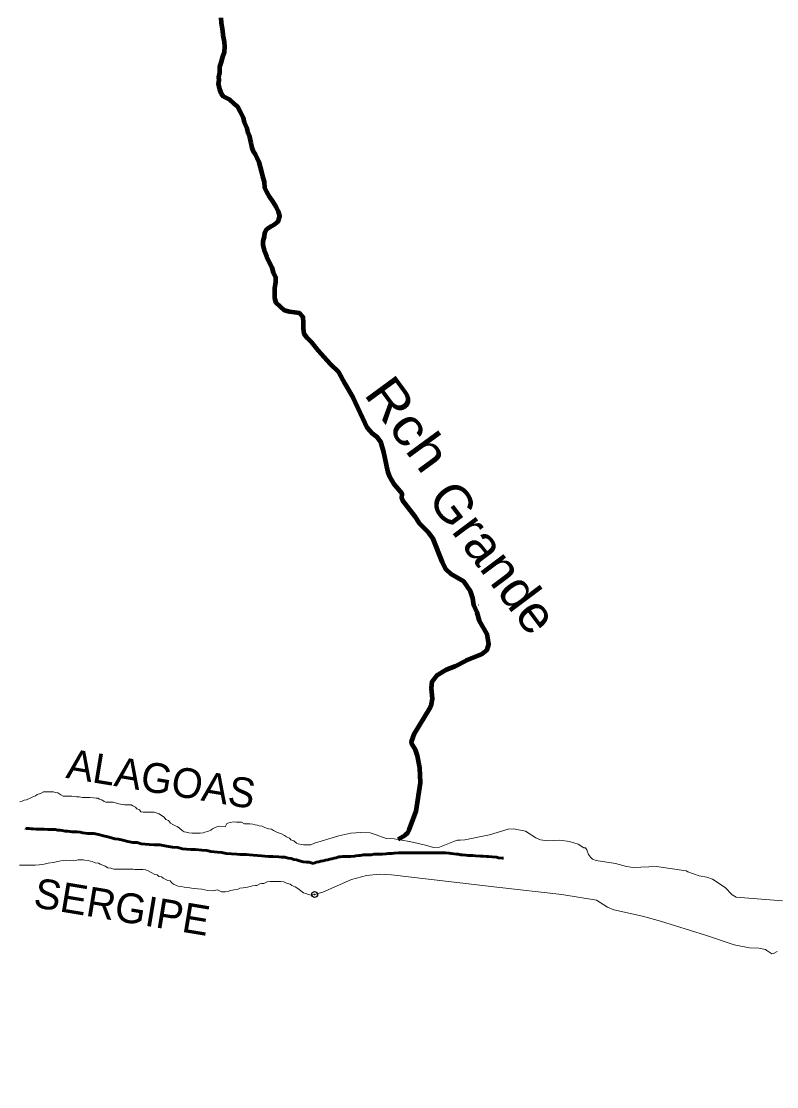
# Model space of a CAD drawing. Extents: x -1643653 to 4543381, y 1624270 to 13878484.
# Drawn here: x 660586 to 670746, y 8919229 to 8933563 of the extents above; entities that cross this region are included whole.
import ezdxf
from ezdxf.enums import TextEntityAlignment as Align

# ---------------------------------------------------------------- set-up
doc = ezdxf.new("R2010")
doc.units = 0
doc.header["$LTSCALE"] = 160
doc.header["$PDMODE"] = 32
doc.header["$PDSIZE"] = 80
doc.linetypes.add('LONG_DASH_SHORT_DASH', pattern=[9.9, 6, -1.2, 1.5, -1.2])
for name, color, linetype, lineweight in [('24', 7, 'Continuous', 25), ('25', 7, 'Continuous', 13), ('53', 7, 'Continuous', 106), ('60', 7, 'Continuous', 13), ('7', 7, 'LONG_DASH_SHORT_DASH', 60)]:
    doc.layers.add(name, color=color, linetype=linetype, lineweight=lineweight)
doc.layers.add('42', color=7, linetype='Continuous')
doc.layers.add('49', color=7, linetype='Continuous')

msp = doc.modelspace()

# ---------------------------------------------------------------- linework, layer by layer
at = {"layer": '24'}
msp.add_line((666737.2, 8925710.7), (666737.9, 8925710.1), dxfattribs=at)
for points in [[(663996.4, 8929884.7), (663996.8, 8929971.2), (664009.7, 8930053.7), (664007.4, 8930113.8), (663977.7, 8930184), (663958, 8930249.2), (663913.4, 8930334.5), (663886.1, 8930392.2), (663858.9, 8930462.4), (663839.3, 8930550.1), (663839.5, 8930602.7), (663854.8, 8930667.7), (663860.1, 8930715.2), (663887.8, 8930767.6), (663945.6, 8930807.4), (663995.7, 8930834.6), (664041, 8930869.4), (664061.3, 8930941.9), (664046.6, 8931004.6), (664011.8, 8931064.8), (663969.6, 8931137.6), (663929.9, 8931197.9), (663890.2, 8931270.7), (663862.9, 8931320.8), (663855.7, 8931401), (663836.1, 8931476.2), (663821.3, 8931533.8), (663804.1, 8931601.4), (663786.9, 8931666.6), (663759.6, 8931724.3), (663734.8, 8931769.5), (663707.5, 8931812.2), (663690.2, 8931859.8), (663675.5, 8931924.9), (663658.3, 8932002.6), (663638.6, 8932057.8), (663621.3, 8932120.4), (663589.2, 8932200.7), (663572, 8932265.8), (663534.8, 8932343.6), (663497.6, 8932413.9), (663447.7, 8932454.2), (663390.4, 8932504.5), (663310.5, 8932545), (663277, 8932589.1), (663254.9, 8932645.9), (663239.1, 8932721.7), (663245.4, 8932772.2), (663244.2, 8932810.6), (663254.5, 8932873.1), (663257.3, 8932950.7), (663275.1, 8933003.2), (663298, 8933083.1), (663318.3, 8933145.6), (663321.2, 8933225.6), (663319, 8933288.2), (663299.3, 8933375.9), (663297.1, 8933436), (663277.6, 8933543.7), (663272.9, 8933611.3)], [(665884.6, 8926902.1), (665710.7, 8927118.6), (665703.5, 8927141.6), (665707.3, 8927207.3), (665604.7, 8927327.2), (665543.5, 8927435.1), (665514.2, 8927508.8), (665462.2, 8927764.8), (665420, 8927905.9), (665377.5, 8927963.9), (665304.4, 8928016.2), (665243.3, 8928087.8), (665050.8, 8928503.2), (664941.5, 8928686.6), (664858.3, 8928844.6), (664746.5, 8928950.8), (664577.8, 8929135.4), (664488.9, 8929245.3), (664434.1, 8929300.7), (664391.8, 8929358.5), (664382.1, 8929428.6), (664380, 8929511.2), (664377.8, 8929583.8), (664325.5, 8929634.1), (664258, 8929647), (664193, 8929654.8), (664125.5, 8929670.2), (664070.7, 8929720.5), (664013.4, 8929773.4), (663996.1, 8929836.1), (663996.4, 8929884.7)], [(665654.1, 8922558.1), (665747.4, 8922613.4), (665782.6, 8922644.9), (665804.2, 8922685), (665898.2, 8922937), (665956.6, 8923316.8), (665944.3, 8923521), (665915.9, 8923680.3), (665887.1, 8923762.6), (665837.8, 8923840.4), (665834.9, 8923868.6), (665876, 8923981.1), (666075.9, 8924311.2), (666104.4, 8924374.8), (666118.2, 8924447.8), (666103.2, 8924589.1), (666111.8, 8924680), (666180.2, 8924767.7), (666303.3, 8924840.7), (666423.2, 8924888.8), (666567, 8924965.4), (666778.1, 8925046.5), (666849.4, 8925104.6), (666875.5, 8925182.5), (666852.3, 8925317.2), (666747.4, 8925494.9), (666714.9, 8925611.2), (666674, 8925709.5), (666660.9, 8925800.8), (666626.8, 8925897.6), (666539.3, 8926027.5), (666367.3, 8926123.4), (666298.2, 8926188.4), (666251.5, 8926283.4), (666120.6, 8926610.3), (666067.4, 8926681.3), (665942.6, 8926807.9), (665884.6, 8926902.1)], [(665804.2, 8922685), (665782.6, 8922644.9), (665747.4, 8922613.4), (665654.1, 8922558.1)]]:
    msp.add_lwpolyline(points, dxfattribs=at)
msp.add_point((664531.1, 8921815.4), dxfattribs=at)
at = {"layer": '25'}
for points in [[(660564.1, 8923059.9), (660596.7, 8923069.7), (660624.3, 8923084.5), (660656.9, 8923089.3), (660704.6, 8923109.1), (660729.7, 8923126.4), (660774.9, 8923143.6), (660797.5, 8923161), (660842.6, 8923175.7), (660885.3, 8923198), (660915.3, 8923197.8), (660940.3, 8923197.6), (660980.4, 8923197.3), (661020.4, 8923194.6), (661042.8, 8923186.9), (661077.8, 8923181.7), (661115.1, 8923156.4), (661147.5, 8923138.7), (661187.5, 8923138.4), (661207.5, 8923138.3), (661245, 8923138), (661265, 8923137.9), (661305, 8923132.6), (661327.5, 8923130), (661365, 8923127.2), (661407.5, 8923119.4), (661447.5, 8923119.2), (661472.5, 8923119), (661507.5, 8923118.8), (661557.5, 8923115.9), (661592.5, 8923113.2), (661615, 8923110.5), (661637.4, 8923095.4), (661667.3, 8923087.7), (661702.2, 8923067.4), (661724.6, 8923057.2), (661754.6, 8923057), (661819.7, 8923056.6), (661897, 8923033.6), (661919.5, 8923030.9), (661942, 8923025.8), (661972, 8923023.1), (662009.5, 8923022.8), (662029.5, 8923022.7), (662062, 8923019.9), (662086.9, 8923009.8), (662121.8, 8922992), (662141.6, 8922969.4), (662176.5, 8922954.1), (662193.8, 8922928.9), (662226.3, 8922923.7), (662258.8, 8922923.5), (662293.8, 8922923.3), (662313.9, 8922923.2), (662333.9, 8922923), (662371.4, 8922922.8), (662401.3, 8922912.6), (662438.7, 8922899.8), (662471.1, 8922879.6), (662508.4, 8922854.3), (662530.7, 8922824.1), (662563.1, 8922808.8), (662592.9, 8922776.1), (662625.2, 8922758.4), (662657.6, 8922738.1), (662680, 8922728), (662712.4, 8922707.7), (662747.2, 8922674.9), (662777.1, 8922659.7), (662804.5, 8922652), (662839.5, 8922644.3), (662884.5, 8922639), (662917, 8922638.8), (662937, 8922638.6), (662969.5, 8922638.4), (662992, 8922640.8), (663032.1, 8922645.5), (663054.6, 8922652.9), (663094.7, 8922662.6), (663134.9, 8922679.9), (663155, 8922697.3), (663182.6, 8922712.1), (663225.3, 8922729.4), (663250.3, 8922734.2), (663325.3, 8922723.7), (663348.2, 8922771.1), (663378.2, 8922778.4)], [(663378.2, 8922778.4), (663398.3, 8922785.8), (663440.8, 8922790.5), (663478.4, 8922790.3), (663513.3, 8922787.5), (663545.9, 8922787.3), (663588.2, 8922767), (663623.2, 8922764.3), (663658.2, 8922764.1), (663698.2, 8922761.3), (663730.7, 8922753.6), (663760.7, 8922748.3), (663785.6, 8922740.7), (663825.6, 8922735.4), (663850.5, 8922720.2), (663890.4, 8922704.9), (663912.8, 8922697.3), (663950.3, 8922692), (663977.7, 8922674.3), (664032.5, 8922648.9), (664084.9, 8922631), (664127.3, 8922608.2), (664152.1, 8922590.5), (664192, 8922572.8), (664211.9, 8922552.6), (664249.2, 8922534.8), (664286.5, 8922504.5), (664309, 8922496.9), (664348.9, 8922486.6), (664381.4, 8922481.4), (664416.4, 8922481.1), (664436.4, 8922481), (664461.5, 8922483.3), (664481.5, 8922483.2), (664531.1, 8922504.7), (664855.7, 8922606.1), (665018.2, 8922640.1), (665151.9, 8922649.8), (665276.6, 8922642.6), (665359.5, 8922619.8)], [(665359.5, 8922619.8), (665492.3, 8922568.3), (665600, 8922565.9), (665805.3, 8922529)], [(665807.2, 8922530.5), (665805.3, 8922529), (666021.2, 8922480.8), (666128.1, 8922448.4), (666212.6, 8922450.2), (666414.1, 8922533.6), (666451.7, 8922544.9), (666486.4, 8922546.2), (666551.6, 8922551.4), (666883.2, 8922619.3), (667134.9, 8922692.2), (667207.8, 8922696.8), (667366, 8922668.8), (667507, 8922579.6), (667567.9, 8922550.4), (667666.3, 8922536.7), (667827.1, 8922544.8), (667960.2, 8922528.3), (668076.2, 8922494.1), (668149.9, 8922444.5), (668175.3, 8922440.9), (668193.4, 8922414.2), (668215.8, 8922353.1), (668240.8, 8922316.8), (668270.3, 8922290.6), (668317.3, 8922273.5), (668576.3, 8922231.4), (668724.7, 8922190.8), (668817.5, 8922180.4), (669130.5, 8922192.7), (669530, 8922132.2)], [(662255.4, 8922147.4), (662220.4, 8922150.2), (662177.9, 8922153), (662152.9, 8922153.1), (662112.9, 8922153.4), (662087.9, 8922153.6), (662027.9, 8922154), (661975.4, 8922154.3), (661940.3, 8922154.5), (661900.3, 8922154.8), (661872.8, 8922155), (661830.3, 8922155.3), (661790.4, 8922170.6), (661750.4, 8922175.8), (661715.6, 8922196.1), (661683.2, 8922211.3), (661648.2, 8922221.6), (661625.8, 8922236.7), (661578.3, 8922242.1), (661538.5, 8922257.3), (661516, 8922265), (661483.5, 8922270.2), (661441.1, 8922278), (661416.1, 8922283.2), (661373.6, 8922283.5), (661351.1, 8922283.6), (661290.9, 8922269), (661233.5, 8922274.4), (661178.4, 8922274.7), (661150.9, 8922272.4), (661115.8, 8922267.6), (661075.8, 8922260.4), (661015.6, 8922243.3), (660945.6, 8922238.7), (660892.9, 8922224.1), (660852.8, 8922216.8), (660825.3, 8922212), (660772.8, 8922209.8), (660732.7, 8922210.1), (660682.7, 8922210.4), (660637.7, 8922210.7), (660610.2, 8922210.9), (660560.2, 8922211.2)], [(663096.2, 8921869), (663056.2, 8921876.8), (663013.8, 8921884.6), (662958.8, 8921889.9), (662913.8, 8921895.2), (662873.8, 8921898), (662851.3, 8921903.2), (662811.4, 8921908.4), (662773.9, 8921913.7), (662733.9, 8921921.5), (662696.5, 8921929.2), (662671.5, 8921936.9), (662634.1, 8921952.2), (662611.8, 8921972.3), (662586.9, 8921997.5), (662557, 8922002.8), (662529.6, 8922017.9), (662492.2, 8922033.2), (662469.8, 8922050.9), (662434.8, 8922056.1), (662415, 8922081.3), (662380, 8922084), (662332.7, 8922111.9), (662292.8, 8922132.2), (662255.4, 8922147.4)], [(670613, 8921062.4), (670594.6, 8921075.1), (670505.7, 8921092.1), (670378.9, 8921097.7), (670172.5, 8921136.1), (669790.2, 8921268), (669181.6, 8921455.5), (668940.4, 8921522.2), (668553.3, 8921609.1), (668470.6, 8921646), (668322.8, 8921739.3), (667855.1, 8921816.8), (666980.9, 8921915.9), (665565.9, 8922078.1), (665402.5, 8922087.8), (665227.8, 8922071.5), (665027.5, 8922015.6), (664640.9, 8921845.5), (664531.1, 8921815.4)], [(669530, 8922132.2), (669551.5, 8922120.6), (669703.5, 8922065.4), (669805.2, 8922048.5), (669880.3, 8922022.2), (670051.3, 8921908.8), (670147.5, 8921810.8), (670198.9, 8921779.1), (670825.1, 8921729)], [(664531.1, 8921815.4), (664483.8, 8921807.2), (664446.4, 8921815), (664411.5, 8921827.8), (664379, 8921835.5), (664344.2, 8921863.2), (664321.8, 8921880.9), (664292, 8921903.7), (664269.6, 8921918.8), (664224.7, 8921936.6), (664202.3, 8921954.3), (664152.4, 8921969.7), (664117.5, 8921984.9), (664070, 8921987.7), (664027.5, 8921988), (663982.5, 8921988.3), (663937.5, 8921988.6), (663892.4, 8921983.9), (663849.7, 8921964.2), (663814.7, 8921964.4), (663792.2, 8921957), (663754.5, 8921937.2), (663734.5, 8921937.4), (663696.9, 8921930.1), (663661.8, 8921922.8), (663626.8, 8921915.6), (663606.7, 8921910.7), (663571.7, 8921905.9), (663524.1, 8921898.7), (663491.5, 8921883.9), (663446.4, 8921879.2), (663426.3, 8921871.8), (663396.3, 8921867), (663366.2, 8921857.2), (663333.7, 8921852.4), (663311.1, 8921850.1), (663276.1, 8921850.3), (663226.3, 8921875.7), (663156.2, 8921863.6), (663096.2, 8921869)], [(670751.6, 8921047.3), (670704.9, 8921020.2), (670678.6, 8921017.5), (670613, 8921062.4)]]:
    msp.add_lwpolyline(points, dxfattribs=at)
msp.add_point((664531.1, 8921815.4), dxfattribs=at)
at = {"layer": '53'}
for points in [[(663996.4, 8929884.7), (663996.8, 8929971.2), (664009.7, 8930053.7), (664007.4, 8930113.8), (663977.7, 8930184), (663958, 8930249.2), (663913.4, 8930334.5), (663886.1, 8930392.2), (663858.9, 8930462.4), (663839.3, 8930550.1), (663839.5, 8930602.7), (663854.8, 8930667.7), (663860.1, 8930715.2), (663887.8, 8930767.6), (663945.6, 8930807.4), (663995.7, 8930834.6), (664041, 8930869.4), (664061.3, 8930941.9), (664046.6, 8931004.6), (664011.8, 8931064.8), (663969.6, 8931137.6), (663929.9, 8931197.9), (663890.2, 8931270.7), (663862.9, 8931320.8), (663855.7, 8931401), (663836.1, 8931476.2), (663821.3, 8931533.8), (663804.1, 8931601.4), (663786.9, 8931666.6), (663759.6, 8931724.3), (663734.8, 8931769.5), (663707.5, 8931812.2), (663690.2, 8931859.8), (663675.5, 8931924.9), (663658.3, 8932002.6), (663638.6, 8932057.8), (663621.3, 8932120.4), (663589.2, 8932200.7), (663572, 8932265.8), (663534.8, 8932343.6), (663497.6, 8932413.9), (663447.7, 8932454.2), (663390.4, 8932504.5), (663310.5, 8932545), (663277, 8932589.1), (663254.9, 8932645.9), (663239.1, 8932721.7), (663245.4, 8932772.2), (663244.2, 8932810.6), (663254.5, 8932873.1), (663257.3, 8932950.7), (663275.1, 8933003.2), (663298, 8933083.1), (663318.3, 8933145.6), (663321.2, 8933225.6), (663319, 8933288.2), (663299.3, 8933375.9), (663297.1, 8933436), (663277.6, 8933543.7), (663272.9, 8933611.3)], [(665884.6, 8926902.1), (665710.7, 8927118.6), (665703.5, 8927141.6), (665707.3, 8927207.3), (665604.7, 8927327.2), (665543.5, 8927435.1), (665514.2, 8927508.8), (665462.2, 8927764.8), (665420, 8927905.9), (665377.5, 8927963.9), (665304.4, 8928016.2), (665243.3, 8928087.8), (665050.8, 8928503.2), (664941.5, 8928686.6), (664858.3, 8928844.6), (664746.5, 8928950.8), (664577.8, 8929135.4), (664488.9, 8929245.3), (664434.1, 8929300.7), (664391.8, 8929358.5), (664382.1, 8929428.6), (664380, 8929511.2), (664377.8, 8929583.8), (664325.5, 8929634.1), (664258, 8929647), (664193, 8929654.8), (664125.5, 8929670.2), (664070.7, 8929720.5), (664013.4, 8929773.4), (663996.1, 8929836.1), (663996.4, 8929884.7)], [(665654.1, 8922558.1), (665747.4, 8922613.4), (665782.6, 8922644.9), (665804.2, 8922685), (665898.2, 8922937), (665956.6, 8923316.8), (665944.3, 8923521), (665915.9, 8923680.3), (665887.1, 8923762.6), (665837.8, 8923840.4), (665834.9, 8923868.6), (665876, 8923981.1), (666075.9, 8924311.2), (666104.4, 8924374.8), (666118.2, 8924447.8), (666103.2, 8924589.1), (666111.8, 8924680), (666180.2, 8924767.7), (666303.3, 8924840.7), (666423.2, 8924888.8), (666567, 8924965.4), (666778.1, 8925046.5), (666849.4, 8925104.6), (666875.5, 8925182.5), (666852.3, 8925317.2), (666747.4, 8925494.9), (666714.9, 8925611.2), (666674, 8925709.5), (666660.9, 8925800.8), (666626.8, 8925897.6), (666539.3, 8926027.5), (666367.3, 8926123.4), (666298.2, 8926188.4), (666251.5, 8926283.4), (666120.6, 8926610.3), (666067.4, 8926681.3), (665942.6, 8926807.9), (665884.6, 8926902.1)]]:
    msp.add_lwpolyline(points, dxfattribs=at)
at = {"layer": '60', "lineweight": 25}
msp.add_spline([(814781, 9009175.5), (814787.2, 9009173.4), (814796.9, 9009173.4), (814799.4, 9009172.4), (814805.1, 9009174.5), (814805.6, 9009176.5), (814811.7, 9009179.5), (814811.7, 9009179.5), (814801.5, 9009181), (814790.7, 9009181.5), (814784.1, 9009183.1), (814777.4, 9009185.1), (814778.4, 9009175.5)], degree=3, dxfattribs=at)
at = {"layer": '7'}
for points in [[(663706.2, 8922345.6), (663656.3, 8922348.3), (663616.3, 8922351.1), (663591.3, 8922351.2), (663566.3, 8922353.8), (663526.3, 8922354), (663483.8, 8922356.8), (663411.3, 8922362.1), (663341.4, 8922367.5), (663281.5, 8922380.3), (663226.5, 8922383.1), (663181.5, 8922388.4), (663134.1, 8922393.7), (663081.6, 8922406.4), (663011.7, 8922409.3), (662926.8, 8922422.3), (662864.2, 8922422.6), (662806.8, 8922425.4), (662751.8, 8922430.7), (662691.9, 8922448.5), (662617, 8922453.9), (662539.5, 8922466.8), (662447.1, 8922482.4), (662372.1, 8922482.8), (662304.7, 8922488.1), (662249.7, 8922493.4), (662197.2, 8922498.7), (662142.3, 8922514), (662087.4, 8922516.8), (662020, 8922529.7), (661950.1, 8922547.6), (661892.6, 8922560.4), (661845.2, 8922563.1), (661797.8, 8922575.9), (661750.3, 8922591.1), (661690.5, 8922606.5), (661625.6, 8922621.8), (661563.1, 8922634.7), (661478.2, 8922637.6), (661413.2, 8922643), (661378.3, 8922655.7), (661338.3, 8922655.9), (661310.8, 8922656), (661268.3, 8922658.8), (661238.3, 8922661.4), (661205.8, 8922666.6), (661175.9, 8922669.3), (661135.9, 8922677), (661105.9, 8922679.6), (661076, 8922682.3), (661041, 8922687.5), (660993.5, 8922687.7), (660941, 8922690.5), (660893.5, 8922693.3), (660841, 8922693.6), (660786, 8922693.8), (660746, 8922696.6), (660718.5, 8922696.7), (660691.1, 8922701.8), (660648.6, 8922704.6), (660641.7, 8922706.3)], [(664555.3, 8922251.1), (664510.5, 8922233.7), (664455.6, 8922249), (664420.6, 8922251.7), (664375.7, 8922254.4), (664325.7, 8922267.2), (664288.3, 8922282.4), (664250.9, 8922287.6), (664213.5, 8922300.3), (664176, 8922305.6), (664128.6, 8922318.3), (664086.1, 8922318.5), (664048.6, 8922321.2), (663973.6, 8922324.1), (663908.6, 8922327), (663861.2, 8922332.2), (663816.2, 8922335), (663763.7, 8922340.3), (663706.2, 8922345.6)], [(666977.6, 8922317.6), (666919.1, 8922320.2), (666870.8, 8922327.8), (666842.8, 8922327.8), (666799.5, 8922330.4), (666761.3, 8922330.4), (666692.6, 8922335.5), (666657, 8922338), (666595.9, 8922340.6), (666565.4, 8922345.7), (666519.6, 8922348.3), (666496.7, 8922348.3), (666461.1, 8922355.9), (666440.7, 8922358.5), (666405.1, 8922361), (666366.9, 8922366.2), (666338.9, 8922371.3), (666290.6, 8922376.4), (666227, 8922376.4), (666168.5, 8922376.4), (666140.5, 8922376.4), (666092.1, 8922376.4), (666061.6, 8922376.4), (665980.2, 8922376.4), (665944.5, 8922376.4), (665886, 8922376.4), (665855.5, 8922376.4), (665799.5, 8922376.4), (665769, 8922376.4), (665697.7, 8922376.4), (665659.6, 8922376.4), (665601, 8922371.2), (665570.5, 8922368.7), (665519.6, 8922366.1), (665494.2, 8922361), (665443.3, 8922355.9), (665400, 8922355.9), (665377.1, 8922355.9), (665333.9, 8922355.9), (665293.2, 8922350.8), (665244.8, 8922350.8), (665188.8, 8922348.2), (665145.6, 8922340.6), (665122.7, 8922338), (665087.1, 8922335.5), (665066.7, 8922330.3), (665018.4, 8922327.8), (664987.8, 8922327.8), (664962.4, 8922327.8), (664934.4, 8922327.8), (664903.9, 8922327.8), (664875.9, 8922320.1), (664855.5, 8922320.1), (664819.9, 8922309.9), (664791.9, 8922304.8), (664763.9, 8922297.1), (664733.4, 8922289.4), (664708, 8922281.8), (664677.4, 8922276.7), (664646.9, 8922269), (664616.4, 8922261.3), (664585.8, 8922256.2), (664555.3, 8922251.1), (664555.3, 8922251.1), (664555.3, 8922251.1)], [(667073.5, 8922301.6), (667059.1, 8922304.8), (667005.6, 8922309.9), (666977.6, 8922317.6)]]:
    msp.add_lwpolyline(points, dxfattribs=at)

# ---------------------------------------------------------------- texts
at = {"layer": '42'}
for s, p in [('ALAGOAS', (662435, 8923174.8)), ('SERGIPE', (661908.6, 8921452.5))]:
    msp.add_text(s, height=400, rotation=350.533, dxfattribs=at).set_placement(p, align=Align.CENTER)
at = {"layer": '49'}
for s, rotation, width, p in [('Rch', 306.272, 1.15, (665180.9, 8928547.7)), ('Grande', 306.886, 1.05, (666032.2, 8927138.1))]:
    msp.add_text(s, height=500, rotation=rotation, dxfattribs=dict(at, width=width)).set_placement(p)

doc.saveas('drawing.dxf')
